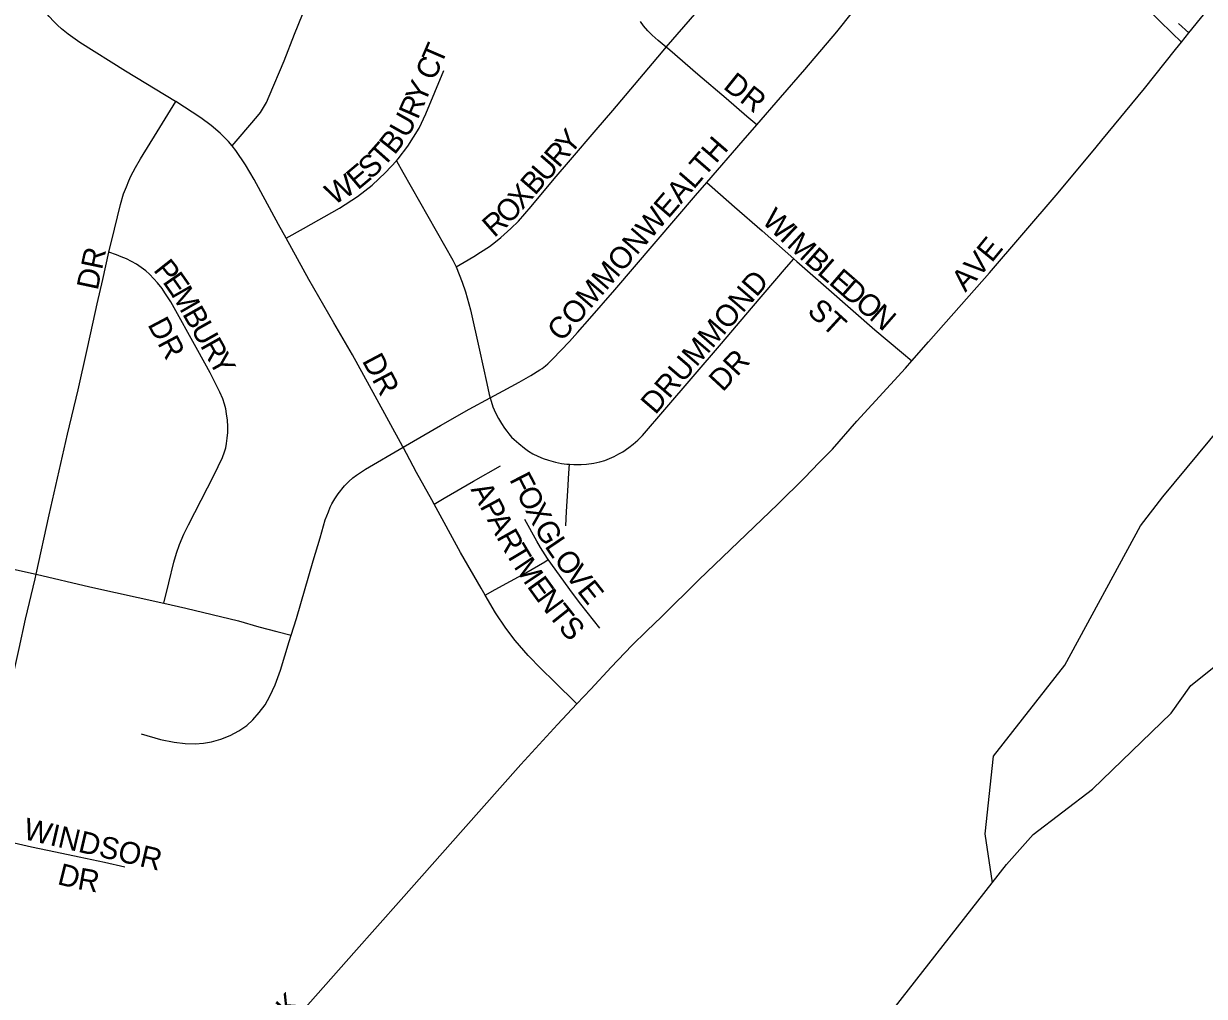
# Model space of a CAD drawing. Extents: x 1410790 to 1770854, y 448063 to 770588.
# Drawn here: x 1555018 to 1557734, y 608653 to 610890 of the extents above; entities that cross this region are included whole.
import ezdxf

# ---------------------------------------------------------------- set-up
doc = ezdxf.new("R2010")
doc.units = 0
for name, color, linetype in [('GM_X_City_Street', 7, 'Continuous'), ('GM_X_City_Street_Text', 7, 'Continuous'), ('GM_X_Interchange_Ramps', 7, 'Continuous'), ('GM_X_Minor_River', 7, 'Continuous')]:
    doc.layers.add(name, color=color, linetype=linetype)

msp = doc.modelspace()

# ---------------------------------------------------------------- linework, layer by layer
at = {"layer": 'GM_X_City_Street'}
for points in [[(1557698.3, 610869), (1557805, 611001.9), (1557936.2, 611169.9), (1557970, 611212.6)], [(1555368.1, 610710.7), (1555367.9, 610710.9), (1555252.7, 610780.5), (1555147.6, 610847.1), (1555121.1, 610865.7), (1555105.2, 610878.5), (1555096.1, 610886.7), (1555088.1, 610894.8), (1555077.2, 610906.8), (1555069.4, 610916), (1555059.9, 610929), (1555053.3, 610939.1), (1555044.1, 610953.6), (1555033.2, 610972), (1555022.5, 610994.3)], [(1556496.4, 610835.8), (1556617.9, 610977.4)], [(1555497.9, 610609.2), (1555516, 610630.3), (1555556.3, 610677.5), (1555562.8, 610686.1), (1555570.3, 610697.6), (1555576.7, 610709), (1555583.2, 610723.3), (1555617.3, 610804.7), (1555641.4, 610865.6), (1555660, 610910.9), (1555663.1, 610917.8)], [(1556704.6, 610657.3), (1556759, 610720.1), (1556814.6, 610784.5), (1556888.8, 610871.6), (1556924.2, 610916.2)], [(1556496.4, 610835.8), (1556477.8, 610851.6), (1556463.8, 610863.9), (1556454, 610874), (1556443.9, 610885.5), (1556436.9, 610894.9)], [(1557681.3, 610847.8), (1557698.3, 610869)], [(1556012.7, 610330.5), (1556031.7, 610341.7), (1556053.4, 610354.4), (1556069.2, 610364.2), (1556089.8, 610377.6), (1556103.6, 610388.1), (1556115.5, 610398), (1556138.8, 610419), (1556156.2, 610435.9), (1556185.9, 610469.8), (1556238.7, 610533), (1556276.4, 610577.2), (1556334.9, 610645.8), (1556373.4, 610690.5), (1556485.6, 610823.2), (1556496.4, 610835.8)], [(1556704.6, 610657.3), (1556681.9, 610676.9), (1556634.2, 610718.1), (1556569.2, 610773.4), (1556504.2, 610829.1), (1556496.4, 610835.8)], [(1557484.8, 610606.2), (1557498, 610622), (1557595.9, 610740.9), (1557667.4, 610830.6), (1557681.3, 610847.8)], [(1555875.7, 610574.9), (1555879.9, 610579.4), (1555901.8, 610608.1), (1555927.9, 610649.9), (1555943.6, 610682.4), (1555985, 610782.6)], [(1555214.4, 610364.3), (1555227, 610417.7), (1555241.2, 610474.3), (1555248.2, 610498.5), (1555254.6, 610515.1), (1555260.5, 610528.8), (1555265.2, 610539.2), (1555275.7, 610559.4), (1555287.2, 610579.4), (1555325.5, 610641.6), (1555355.8, 610690.9), (1555368.1, 610710.7)], [(1555497.9, 610609.2), (1555489.6, 610619.3), (1555470.3, 610638.4), (1555450, 610655.7), (1555425.8, 610673.2), (1555368.1, 610710.7)], [(1556589.7, 610524.6), (1556673.2, 610621.2), (1556704.6, 610657.3)], [(1555622.1, 610396.8), (1555604.7, 610428.4), (1555548.8, 610531.5), (1555528.6, 610565.5), (1555506.7, 610598.4), (1555497.9, 610609.2)], [(1557099.3, 610158), (1557122.2, 610184.1), (1557239.6, 610316.6), (1557314.3, 610403.7), (1557397.4, 610500.9), (1557484.8, 610606.2)], [(1555622.1, 610396.8), (1555661.8, 610419), (1555745, 610465.5), (1555786.1, 610492.6), (1555819.9, 610518.7), (1555850.8, 610548.1), (1555875.7, 610574.9)], [(1555875.7, 610574.9), (1555890.6, 610548.5), (1556005.1, 610345.9), (1556012.7, 610330.5), (1556012.7, 610330.5)], [(1556091, 610029.3), (1556120.8, 610045.4), (1556157.9, 610065.5), (1556184.7, 610080.6), (1556205.2, 610093.5), (1556210.7, 610097.2), (1556218.2, 610102.8), (1556224.2, 610108), (1556234.6, 610118.1), (1556273.4, 610158.9), (1556292, 610179.4), (1556320.4, 610212), (1556378.2, 610277.8), (1556563.8, 610494.6), (1556589.7, 610524.6)], [(1556589.7, 610524.6), (1556601.8, 610513.9), (1556653.4, 610468.7), (1556716.5, 610413.3), (1556789.4, 610349.4)], [(1555890.9, 609915.7), (1555889.5, 609918.2), (1555827.1, 610033.6), (1555774.9, 610128.6), (1555731.5, 610202.1), (1555674.3, 610301.5), (1555622.1, 610396.8)], [(1555047, 609623.6), (1555077, 609760.5), (1555119.2, 609946.1), (1555143.6, 610048.1), (1555164.1, 610140.4), (1555178.2, 610203.7), (1555187.4, 610245.5), (1555200.2, 610301.6), (1555214.4, 610364.3)], [(1555340.5, 609556.9), (1555351.9, 609603.7), (1555363.6, 609651.5), (1555369.7, 609672.4), (1555376.8, 609692.4), (1555386.6, 609715.7), (1555397.4, 609736.9), (1555455.9, 609850.9), (1555475.6, 609892.4), (1555480.4, 609905.2), (1555483, 609914.3), (1555485.1, 609924.2), (1555486.6, 609936.9), (1555487.6, 609949.7), (1555487.6, 609963.2), (1555486.9, 609978.1), (1555485.2, 609992.6), (1555483, 610003.8), (1555480.2, 610015.1), (1555476.1, 610026.9), (1555469.6, 610042.6), (1555447.7, 610086.7), (1555419.2, 610138.5), (1555356.8, 610250.4), (1555343.4, 610271.1), (1555337.1, 610280.6), (1555326.3, 610293.9), (1555318.1, 610303.3), (1555307.8, 610313.6), (1555299, 610321.2), (1555288.6, 610329.3), (1555277.7, 610336.6), (1555266.3, 610343.1), (1555254.6, 610349.1), (1555242.6, 610354.1), (1555231.6, 610358.1), (1555214.4, 610364.3)], [(1556273.4, 609876.6), (1556283.9, 609876.4), (1556300.3, 609876.2), (1556312.7, 609877.1), (1556329.7, 609879.1), (1556343.3, 609882.1), (1556355.1, 609885.5), (1556366, 609889.6), (1556376.3, 609894.2), (1556387.4, 609900.3), (1556396.3, 609905.4), (1556409.9, 609914.9), (1556420.1, 609922.9), (1556430.6, 609932.3), (1556441.5, 609943.1), (1556492.9, 610002.7), (1556623, 610154.3), (1556692.4, 610235.6), (1556773, 610330.1), (1556789.4, 610349.4)], [(1556789.4, 610349.4), (1556796.5, 610343.2), (1556870.3, 610278.4), (1556976.2, 610185.6), (1557037.5, 610134.2), (1557061, 610114.4)], [(1556012.7, 610330.5), (1556020.2, 610313.2), (1556027.1, 610295.8), (1556034.9, 610273.2), (1556046, 610232.1), (1556066.5, 610139.3), (1556083.3, 610062.1), (1556088.9, 610036.9), (1556091, 610029.3)], [(1557061, 610114.4), (1557099.3, 610158)], [(1556847.8, 609880.3), (1556878.2, 609911.7), (1556934.7, 609975.7), (1557046.5, 610097.8), (1557061, 610114.4)], [(1555890.9, 609915.7), (1555976.7, 609965.8), (1556042.9, 610003.2), (1556091, 610029.3)], [(1556091, 610029.3), (1556093.2, 610021.6), (1556097.7, 610008.7), (1556103.6, 609995), (1556110.5, 609982.1), (1556117.1, 609970.5), (1556124.3, 609959.8), (1556129.7, 609952.4), (1556134.3, 609946.5), (1556140.7, 609939.1), (1556146.5, 609933.2), (1556157, 609924.4), (1556170.5, 609913.4), (1556179.7, 609906.8), (1556189.7, 609900.9), (1556200.9, 609895.2), (1556213.5, 609890), (1556225.7, 609885.7), (1556241.7, 609881.2), (1556255.7, 609878.5), (1556267.6, 609877.1), (1556273.4, 609876.6)], [(1555633.7, 609483.1), (1555646, 609521.7), (1555684.3, 609654.1), (1555700.2, 609707.4), (1555712.1, 609748.6), (1555719.1, 609767.3), (1555723.5, 609777.8), (1555727.4, 609785.5), (1555733.9, 609796.8), (1555741.7, 609808.5), (1555756.3, 609826.8), (1555766.5, 609837.2), (1555775.5, 609845.2), (1555783.8, 609851.7), (1555804.5, 609865.5), (1555890.9, 609915.7)], [(1555962.3, 609784.8), (1555957, 609794.4), (1555922.2, 609857.6), (1555890.9, 609915.7)], [(1556265.3, 609735.3), (1556267.1, 609768.2), (1556269.8, 609815.2), (1556272.2, 609856.4), (1556273.4, 609876.6)], [(1556290.8, 609325.5), (1556322.5, 609359.5), (1556369.6, 609409.8), (1556417.2, 609459.7), (1556451.3, 609493.5), (1556485.6, 609526), (1556571.5, 609610.4), (1556752.8, 609784.9), (1556814.1, 609845.5), (1556847.8, 609880.3)], [(1555962.3, 609784.8), (1555985.2, 609798.3), (1556052.7, 609837.9), (1556115.4, 609872.8)], [(1556079.5, 609575.8), (1556070.3, 609591.2), (1556023.4, 609673.8), (1555962.3, 609784.8)], [(1556225, 609657.2), (1556223.3, 609659.5), (1556207, 609685.3), (1556198.5, 609699.5), (1556170.9, 609749.6)], [(1554759, 609688.2), (1554892.6, 609659.1), (1554988.4, 609637.1), (1555047, 609623.6)], [(1556079.5, 609575.8), (1556102.6, 609588.4), (1556173.1, 609626.9), (1556216.8, 609652.4), (1556225, 609657.2)], [(1556343.2, 609499.3), (1556299.8, 609554.8), (1556281, 609579.9), (1556225, 609657.2)], [(1554909.7, 609024.2), (1554918.9, 609066.4), (1554938.9, 609152.6), (1554952.9, 609209.9), (1554970.3, 609283.3), (1555008.1, 609453.1), (1555022.8, 609520.4), (1555044.6, 609613), (1555047, 609623.6)], [(1555047, 609623.6), (1555170.4, 609594.9), (1555340.5, 609556.9)], [(1555340.5, 609556.9), (1555391.1, 609545.5), (1555512.3, 609516.7), (1555559.5, 609503), (1555600.6, 609492), (1555633.7, 609483.1)], [(1556290.8, 609325.5), (1556238.6, 609376.5), (1556208.2, 609406.3), (1556178.9, 609437), (1556149, 609471.5), (1556127.3, 609499.9), (1556103.8, 609535), (1556079.5, 609575.8)], [(1555288.3, 609256.2), (1555332.8, 609243.8), (1555364.6, 609237.3), (1555390.2, 609234.1), (1555412.7, 609233.5), (1555431.8, 609234.8), (1555450.6, 609238.2), (1555472.2, 609244.4), (1555493, 609252.8), (1555512.9, 609263.2), (1555531.3, 609275.8), (1555545.4, 609288.6), (1555560.4, 609305.3), (1555573.6, 609323.5), (1555584.9, 609342.9), (1555597, 609369.3), (1555609.4, 609402.8), (1555629.1, 609468.7), (1555633.7, 609483.1)], [(1555338.3, 608255.5), (1555360.4, 608281.7), (1555524.3, 608464.7), (1555660.4, 608620.1), (1555777.6, 608753), (1555886.3, 608875.2), (1556029.1, 609036.6), (1556162.1, 609186.1), (1556246.3, 609278), (1556290.8, 609325.5)], [(1554909.7, 609024.2), (1554934.7, 609018.9), (1554986.5, 609007.7), (1555036.7, 608996.9), (1555092, 608985.1), (1555145.8, 608973.5), (1555204.1, 608961), (1555251.4, 608950.8)]]:
    msp.add_lwpolyline(points, dxfattribs=at)
at = {"layer": 'GM_X_Interchange_Ramps'}
for points in [[(1557602, 610923.9), (1557659.1, 610869.1), (1557681.3, 610847.8)], [(1557698.3, 610869), (1557674.2, 610890.4)]]:
    msp.add_lwpolyline(points, dxfattribs=at)
at = {"layer": 'GM_X_Minor_River'}
for points in [[(1557246.3, 608914.1), (1557230, 609026.8), (1557249.1, 609205), (1557413.1, 609414.7), (1557586.9, 609734.6), (1557638.2, 609801.9), (1557802, 609999.7)], [(1557020.7, 608625.3), (1557278.9, 608955.8), (1557340.2, 609024.9), (1557476.3, 609128.9), (1557657.8, 609304.3), (1557703, 609367.7), (1557820.9, 609461.9)]]:
    msp.add_lwpolyline(points, dxfattribs=at)

# ---------------------------------------------------------------- texts
at = {"layer": 'GM_X_City_Street_Text'}
for s, rotation, p in [('T', 66.7727, (1555978.7, 610793.4)), ('C', 66.8142, (1555963.1, 610757)), ('DR', 321.3366, (1556624.9, 610742.5)), ('Y', 66.7995, (1555940.6, 610704.4)), ('R', 66.457, (1555924.7, 610667.8)), ('U', 60.444, (1555900.4, 610624.4)), ('B', 51.6777, (1555871.2, 610586.4)), ('Y', 49.0849, (1556274.9, 610586.5)), ('T', 48.3797, (1555845.8, 610557.7)), ('R', 49.0722, (1556249, 610556.5)), ('COMMONWEALTH', 49.153, (1556255.6, 610156.2)), ('S', 42.2349, (1555815.6, 610529.9)), ('U', 49.1008, (1556220.2, 610523.3)), ('E', 39.9268, (1555787, 610505.9)), ('B', 49.0858, (1556194.2, 610493.3)), ('W', 31.2694, (1555731.4, 610471.4)), ('X', 48.8932, (1556165.2, 610460.1)), ('O', 47.2629, (1556134.3, 610426.6)), ('R', 41.2019, (1556100.4, 610396.5)), ('W', 316.4981, (1556713.5, 610434)), ('I', 316.5122, (1556755, 610394.6)), ('M', 317.1459, (1556771.4, 610379.1)), ('E', 50.6635, (1557244.7, 610338.6)), ('DR', 78.105, (1555188.6, 610275.1)), ('B', 318.8007, (1556811.3, 610342.1)), ('V', 48.7966, (1557214.6, 610304.1)), ('P', 308.3782, (1555315.1, 610323.1)), ('L', 318.9818, (1556841.2, 610315.9)), ('E', 304.8801, (1555336.5, 610296.2)), ('DRUMMOND', 49.3231, (1556471.1, 609988.9)), ('E', 319.0172, (1556867.8, 610292.8)), ('A', 47.5513, (1557184.1, 610270.8)), ('M', 299.9143, (1555356, 610268.3)), ('D', 318.9909, (1556894.3, 610269.7)), ('O', 318.9883, (1556927.5, 610240.8)), ('B', 299.3472, (1555382.3, 610222.6)), ('ST', 317.4879, (1556818.1, 610225.5)), ('N', 318.9883, (1556960.7, 610212)), ('DR', 297.8967, (1555302.5, 610198.2)), ('U', 299.3732, (1555401.7, 610188.1)), ('R', 299.3472, (1555423.3, 610149.7)), ('Y', 299.3732, (1555442.7, 610115.2)), ('DR', 297.9067, (1555795.7, 610114.8)), ('DR', 47.1199, (1556626.1, 610041.3)), ('F', 297.2737, (1556134.6, 609841.9)), ('A', 298.3052, (1556045.6, 609818.9)), ('O', 297.2956, (1556150.7, 609810.6)), ('P', 298.2878, (1556066.4, 609780.2)), ('X', 297.2689, (1556170.9, 609771.5)), ('A', 298.3695, (1556083.1, 609749.1)), ('G', 298.2382, (1556191.5, 609731.6)), ('R', 299.3851, (1556104.5, 609709.5)), ('T', 300.8201, (1556124.6, 609673.8)), ('L', 304.2133, (1556215.3, 609688)), ('M', 303.6289, (1556144.1, 609641.3)), ('O', 306.2885, (1556236.2, 609657.2)), ('V', 306.3852, (1556262.3, 609621.7)), ('E', 305.8575, (1556174.6, 609595.7)), ('E', 308.2708, (1556289.5, 609584.8)), ('N', 306.3852, (1556195.5, 609566.7)), ('T', 308.4861, (1556222.8, 609529.7)), ('S', 310.9132, (1556246.2, 609500.4)), ('WINDSOR', 346.8078, (1555015.1, 609015.2)), ('D', 345.9797, (1555093.8, 608911.1)), ('R', 349.9858, (1555140.2, 608899.7)), ('K', 47.7983, (1555630.6, 608599.5))]:
    msp.add_text(s, height=50, rotation=rotation, dxfattribs=at).set_placement(p)

doc.saveas('drawing.dxf')
